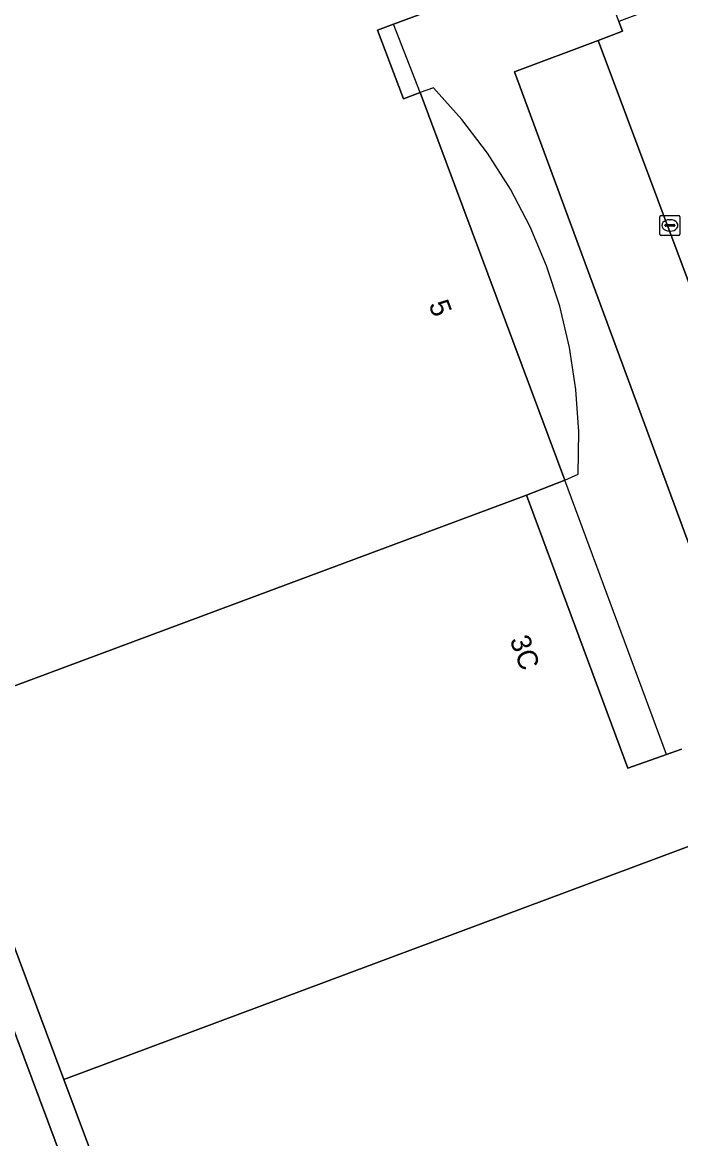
# Model space of a CAD drawing. Extents: x 162172 to 163187, y 382874 to 383685.
# Drawn here: x 162391 to 162423.6, y 383115.2 to 383170.5 of the extents above; entities that cross this region are included whole.
import ezdxf

# ---------------------------------------------------------------- set-up
doc = ezdxf.new("R2010")
doc.units = 0
for name, color, linetype in [('IMGEO_Erf', 7, 'Continuous'), ('IMGEO_Kolk', 7, 'Continuous'), ('IMGEO_Pand', 7, 'Continuous'), ('IMGEO_Pand_nummerreeks', 7, 'Continuous'), ('IMGEO_Pand_overbouw', 7, 'Continuous'), ('IMGEO_Parkeervlak_open', 7, 'Continuous'), ('IMGEO_Rijbaan_lokaal_open', 7, 'Continuous'), ('IMGEO_Voetpad_open', 7, 'Continuous')]:
    doc.layers.add(name, color=color, linetype=linetype)

msp = doc.modelspace()

# ---------------------------------------------------------------- linework, layer by layer
at = {"layer": 'IMGEO_Erf'}
for points in [[(162397.882, 383061.595), (162404.565, 383060.086), (162404.504, 383059.784), (162408.62, 383059.445), (162408.973, 383061.102), (162413.755, 383060.066), (162414.69, 383064.37), (162414.165, 383064.487), (162414.788, 383067.044), (162412.033, 383067.661), (162412.18, 383068.364), (162410.679, 383068.677), (162411.755, 383073.321), (162409.551, 383073.841), (162398.566, 383103.245), (162393.012, 383118.114), (162386.314, 383136.041)], [(162389.521, 383123.265), (162393.719, 383112.013), (162397.917, 383100.761), (162402.115, 383089.508), (162406.303, 383078.283), (162409.619, 383069.394), (162408.535, 383064.448), (162408.825, 383064.372), (162408.744, 383064.011), (162406.181, 383064.588), (162401.36, 383065.647), (162397.871, 383074.962), (162396.987, 383074.631), (162396.931, 383074.787), (162396.875, 383074.943), (162397.745, 383075.269), (162395.801, 383080.477), (162393.664, 383086.2), (162392.777, 383085.868), (162392.725, 383086.013), (162392.664, 383086.186), (162393.551, 383086.518), (162391.588, 383091.776), (162389.467, 383097.455)]]:
    msp.add_lwpolyline(points, dxfattribs=at)
at = {"layer": 'IMGEO_Kolk'}
for p, q in [((162422.557, 383160.038), (162422.557, 383160.89)), ((162422.632, 383160.964), (162423.484, 383160.964)), ((162423.558, 383160.89), (162423.558, 383160.038)), ((162422.816, 383160.458), (162422.816, 383160.47)), ((162423.254, 383160.421), (162422.856, 383160.421)), ((162422.859, 383160.507), (162423.257, 383160.507)), ((162423.045, 383160.744), (162423.07, 383160.744)), ((162423.3, 383160.47), (162423.3, 383160.458)), ((162423.484, 383159.964), (162422.632, 383159.964)), ((162423.068, 383160.184), (162423.043, 383160.184))]:
    msp.add_line(p, q, dxfattribs=at)
for points in [[(162422.557, 383160.038), (162422.557, 383160.89)], [(162422.632, 383160.964), (162423.484, 383160.964)], [(162423.558, 383160.89), (162423.558, 383160.038)], [(162423.484, 383159.964), (162422.632, 383159.964)]]:
    msp.add_lwpolyline(points, dxfattribs=at)
for centre, radius, start, end in [((162422.634, 383160.888), 0.0765, 91.552, 178.448), ((162422.634, 383160.888), 0.0765, 91.552, 178.448), ((162423.482, 383160.888), 0.0765, 1.552, 88.448), ((162423.482, 383160.888), 0.0765, 1.552, 88.448), ((162422.856, 383160.467), 0.0403, 85.8775, 175.7526), ((162422.853, 383160.457), 0.0366, 178.938, 274.7102), ((162423.257, 383160.464), 0.043, 264.8664, 352.4533), ((162423.261, 383160.469), 0.0386, 1.7309, 96.639), ((162422.634, 383160.04), 0.0765, 181.552, 268.448), ((162422.634, 383160.04), 0.0765, 181.552, 268.448), ((162423.482, 383160.04), 0.0765, 271.552, 358.448), ((162423.482, 383160.04), 0.0765, 271.552, 358.448)]:
    msp.add_arc(centre, radius, start, end, dxfattribs=at)
for centre, major_axis, ratio, start_param, end_param in [((162423.044, 383160.464), (-0.387, 0.002), 0.722429, 4.712389, 7.853982), ((162423.069, 383160.464), (-0.39, 0.002), 0.717154, 1.570796, 4.712389)]:
    msp.add_ellipse(centre, major_axis=major_axis, ratio=ratio, start_param=start_param, end_param=end_param, dxfattribs=at)
at = {"layer": 'IMGEO_Pand'}
for points in [[(162386.314, 383136.041), (162415.944, 383147.093), (162417.844, 383147.826), (162410.672, 383167.051), (162409.86, 383166.738), (162408.565, 383170.144), (162409.362, 383170.441), (162414.958, 383172.527), (162412.841, 383178.088), (162412.51, 383178.958), (162415.912, 383180.219), (162416.23, 383179.355), (162417.081, 383179.732), (162416.948, 383180.088), (162404.26, 383214.377), (162370.478, 383201.768), (162383.174, 383167.656), (162375.57, 383164.802)], [(162380.124, 383119.767), (162380.189, 383119.597), (162381.067, 383119.933), (162383.181, 383114.263), (162385.14, 383109.009), (162384.259, 383108.693), (162384.329, 383108.518), (162393.719, 383112.013), (162389.521, 383123.265)]]:
    msp.add_lwpolyline(points, close=True, dxfattribs=at)
for points in [[(162423.627, 383134.485), (162422.886, 383134.222), (162420.968, 383133.542), (162415.944, 383147.093), (162386.314, 383136.041), (162393.012, 383118.114), (162426.675, 383130.669)], [(162426.675, 383130.669), (162393.012, 383118.114), (162398.566, 383103.245), (162428.312, 383114.263), (162430.126, 383115.031), (162430.805, 383115.318)]]:
    msp.add_lwpolyline(points, dxfattribs=at)
at = {"layer": 'IMGEO_Pand_overbouw'}
for points in [[(162409.362, 383170.441), (162408.565, 383170.144), (162409.86, 383166.738), (162410.672, 383167.051)], [(162410.672, 383167.051), (162417.844, 383147.826), (162418.511, 383148.127), (162418.545, 383150.232), (162418.404, 383152.332), (162418.089, 383154.413), (162417.603, 383156.461), (162416.948, 383158.461), (162416.13, 383160.4), (162415.153, 383162.265), (162414.025, 383164.042), (162412.753, 383165.719), (162411.347, 383167.285)], [(162417.844, 383147.826), (162415.944, 383147.093), (162420.968, 383133.542), (162422.886, 383134.222)]]:
    msp.add_lwpolyline(points, close=True, dxfattribs=at)
at = {"layer": 'IMGEO_Parkeervlak_open'}
msp.add_lwpolyline([(162419.497, 383169.638), (162415.355, 383168.087), (162431.306, 383124.885), (162435.65, 383126.509)], close=True, dxfattribs=at)
at = {"layer": 'IMGEO_Rijbaan_lokaal_open'}
msp.add_lwpolyline([(162462.513, 383177.732), (162464.576, 383187.403), (162463.953, 383187.186), (162464.044, 383186.946), (162420.536, 383170.582), (162420.711, 383170.093), (162419.497, 383169.638), (162435.65, 383126.509), (162436.377, 383124.551), (162437.179, 383122.56), (162437.65, 383121.39), (162437.851, 383121.472), (162438.257, 383120.477)], dxfattribs=at)
at = {"layer": 'IMGEO_Voetpad_open'}
for points in [[(162468.265, 383198.796), (162449.067, 383191.615), (162448.368, 383193.535), (162438.744, 383189.954), (162434.779, 383188.479), (162435.488, 383186.528), (162417.081, 383179.732), (162416.23, 383179.355), (162415.912, 383180.219), (162412.51, 383178.958), (162412.841, 383178.088), (162414.958, 383172.527), (162409.362, 383170.441), (162408.565, 383170.144), (162409.86, 383166.738), (162410.672, 383167.051), (162417.844, 383147.826), (162415.944, 383147.093), (162420.968, 383133.542), (162422.886, 383134.222), (162423.627, 383134.485)], [(162438.257, 383120.477), (162437.851, 383121.472), (162437.65, 383121.39), (162433.276, 383119.603), (162432.814, 383120.802), (162432.047, 383122.88), (162436.377, 383124.551), (162435.65, 383126.509), (162431.306, 383124.885), (162415.355, 383168.087), (162419.497, 383169.638), (162420.711, 383170.093), (162420.536, 383170.582), (162418.803, 383175.426), (162462.334, 383191.709)]]:
    msp.add_lwpolyline(points, dxfattribs=at)

# ---------------------------------------------------------------- texts
at = {"layer": 'IMGEO_Pand_nummerreeks'}
for s, rotation, p in [('5', 290.4583, (162411.089, 383156.55)), ('3C', 290.3416, (162415.106, 383139.919))]:
    msp.add_text(s, height=1, rotation=rotation, dxfattribs=at).set_placement(p)

doc.saveas('drawing.dxf')
